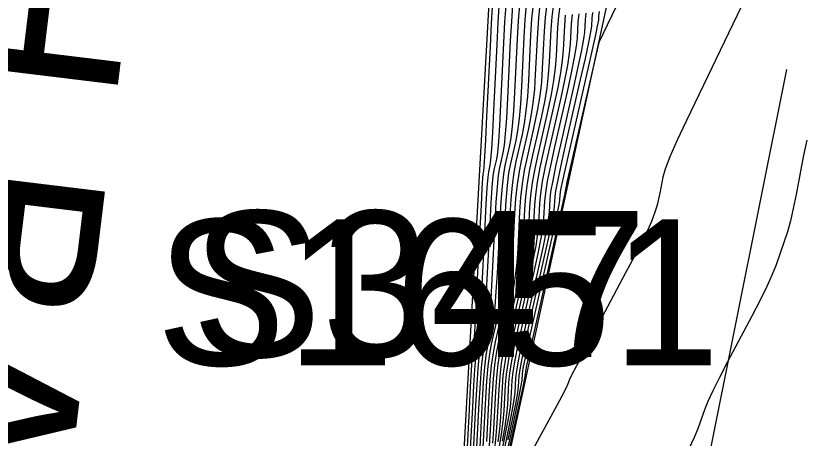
# Model space of a CAD drawing. Extents: x 1724534 to 1727318, y 657156 to 660047.
# Drawn here: x 1725599.61 to 1725621.22, y 659765.62 to 659777.19 of the extents above; entities that cross this region are included whole.
import ezdxf

# ---------------------------------------------------------------- set-up
doc = ezdxf.new("R2010")
doc.units = 0
for name, color, linetype in [('SURVEY - CONTOURS - Index with Text', 7, 'Continuous'), ('SURVEY - CONTOURS - Intermediate with optional Text', 7, 'Continuous'), ('SURVEY - DRAINAGE - Storm Sewer Text', 7, 'Continuous'), ('SURVEY - DTM - Breaklines', 7, 'Continuous'), ('SURVEY - DTM - Breaklines - Points - Numbers', 7, 'Continuous'), ('SURVEY - NON-TRANSPORTATION - Features', 7, 'Continuous'), ('SURVEY - NON-TRANSPORTATION - Features - Points - Numbers', 7, 'Continuous'), ('SURVEY - UTILITIES - Fiber Optic Cable (Underground) with Text', 7, 'Continuous')]:
    doc.layers.add(name, color=color, linetype=linetype)

msp = doc.modelspace()

# ---------------------------------------------------------------- linework, layer by layer
at = {"layer": 'SURVEY - CONTOURS - Index with Text'}
for points in [[(1725612.329, 659765.191), (1725612.406, 659766.649), (1725612.436, 659767.151), (1725612.471, 659767.566), (1725612.509, 659767.893), (1725612.551, 659768.133), (1725612.668, 659768.654), (1725612.709, 659768.893), (1725612.747, 659769.221), (1725612.781, 659769.637), (1725612.811, 659770.141), (1725612.885, 659771.604), (1725612.915, 659772.108), (1725612.949, 659772.523), (1725612.987, 659772.85), (1725613.029, 659773.088), (1725613.147, 659773.604), (1725613.189, 659773.842), (1725613.226, 659774.169), (1725613.26, 659774.586), (1725613.289, 659775.092), (1725613.361, 659776.56), (1725613.39, 659777.065), (1725613.423, 659777.481)], [(1725612.738, 659765.313), (1725612.782, 659765.677), (1725612.809, 659766.03), (1725612.858, 659766.955), (1725612.885, 659767.308), (1725612.929, 659767.673), (1725612.992, 659768.051), (1725613.072, 659768.441), (1725613.308, 659769.497), (1725613.388, 659769.887), (1725613.45, 659770.263), (1725613.494, 659770.625), (1725613.521, 659770.974), (1725613.567, 659771.888), (1725613.594, 659772.238), (1725613.639, 659772.602), (1725613.702, 659772.981), (1725613.784, 659773.374), (1725614.028, 659774.442), (1725614.109, 659774.835), (1725614.173, 659775.212), (1725614.217, 659775.573), (1725614.243, 659775.919), (1725614.287, 659776.82), (1725614.313, 659777.166), (1725614.359, 659777.529)], [(1725615.237, 659777.266), (1725615.214, 659777.08), (1725615.197, 659776.746), (1725615.175, 659776.561), (1725615.119, 659776.255), (1725615.03, 659775.828), (1725614.908, 659775.281), (1725614.539, 659773.66), (1725614.417, 659773.111), (1725614.328, 659772.68), (1725614.272, 659772.367), (1725614.249, 659772.172), (1725614.23, 659771.808), (1725614.207, 659771.613), (1725614.153, 659771.304), (1725614.067, 659770.88), (1725613.949, 659770.341), (1725613.592, 659768.75), (1725613.474, 659768.209), (1725613.388, 659767.781), (1725613.333, 659767.465), (1725613.309, 659767.261), (1725613.289, 659766.868), (1725613.266, 659766.666), (1725613.212, 659766.354), (1725613.129, 659765.932), (1725613.014, 659765.401)], [(1725621.295, 659773.785), (1725621.201, 659773.376), (1725620.998, 659772.299), (1725620.92, 659771.916), (1725620.841, 659771.573), (1725620.759, 659771.272), (1725620.675, 659771.011), (1725620.449, 659770.37), (1725620.344, 659770.101), (1725620.198, 659769.776), (1725620.012, 659769.395), (1725619.784, 659768.957), (1725619.123, 659767.713), (1725618.898, 659767.281), (1725618.717, 659766.916), (1725618.58, 659766.62), (1725618.488, 659766.391), (1725618.302, 659765.87), (1725618.206, 659765.636), (1725618.058, 659765.323)]]:
    msp.add_lwpolyline(points, dxfattribs=at)
at = {"layer": 'SURVEY - CONTOURS - Intermediate with optional Text'}
for points in [[(1725619.411, 659784.406), (1725615.59, 659776.457), (1725614.728, 659772.668), (1725614.676, 659772.43), (1725614.658, 659772.342), (1725614.656, 659772.307), (1725614.635, 659772.206), (1725614.333, 659770.847), (1725613.764, 659768.304), (1725613.663, 659767.845), (1725613.602, 659767.559), (1725613.58, 659767.445), (1725613.577, 659767.372), (1725613.556, 659767.26), (1725613.497, 659766.979), (1725613.263, 659765.91), (1725612.85, 659764.034)], [(1725620.537, 659779.617), (1725617.994, 659774.326), (1725617.733, 659773.77), (1725617.537, 659773.325), (1725617.407, 659772.993), (1725617.344, 659772.773), (1725617.261, 659772.335), (1725617.229, 659772.179), (1725617.197, 659772.04), (1725617.164, 659771.917), (1725617.13, 659771.811), (1725617.038, 659771.551), (1725616.967, 659771.39), (1725616.825, 659771.102), (1725616.611, 659770.687), (1725616.325, 659770.145), (1725615.184, 659767.995), (1725614.977, 659767.6), (1725614.846, 659767.344), (1725614.791, 659767.228), (1725614.747, 659767.104), (1725614.696, 659766.997), (1725614.576, 659766.768), (1725614.387, 659766.416), (1725612.766, 659763.448)], [(1725612.137, 659764.855), (1725612.225, 659766.526), (1725612.257, 659767.089), (1725612.287, 659767.523), (1725612.316, 659767.83), (1725612.343, 659768.009), (1725612.411, 659768.316), (1725612.438, 659768.496), (1725612.466, 659768.804), (1725612.496, 659769.242), (1725612.527, 659769.808), (1725612.613, 659771.49), (1725612.644, 659772.056), (1725612.673, 659772.492), (1725612.701, 659772.798), (1725612.727, 659772.973), (1725612.795, 659773.268), (1725612.82, 659773.445), (1725612.848, 659773.752), (1725612.877, 659774.191), (1725612.907, 659774.761), (1725612.99, 659776.456), (1725613.02, 659777.025), (1725613.049, 659777.462)], [(1725612.233, 659765.023), (1725612.315, 659766.587), (1725612.347, 659767.12), (1725612.379, 659767.545), (1725612.412, 659767.862), (1725612.447, 659768.071), (1725612.539, 659768.485), (1725612.574, 659768.694), (1725612.607, 659769.012), (1725612.638, 659769.439), (1725612.669, 659769.975), (1725612.749, 659771.547), (1725612.78, 659772.082), (1725612.811, 659772.508), (1725612.844, 659772.824), (1725612.878, 659773.031), (1725612.971, 659773.436), (1725613.005, 659773.643), (1725613.037, 659773.961), (1725613.068, 659774.388), (1725613.098, 659774.926), (1725613.175, 659776.508), (1725613.205, 659777.045), (1725613.236, 659777.472)], [(1725612.425, 659765.359), (1725612.496, 659766.71), (1725612.526, 659767.183), (1725612.562, 659767.588), (1725612.605, 659767.925), (1725612.655, 659768.194), (1725612.796, 659768.822), (1725612.845, 659769.092), (1725612.888, 659769.429), (1725612.924, 659769.835), (1725612.953, 659770.308), (1725613.022, 659771.661), (1725613.051, 659772.134), (1725613.087, 659772.539), (1725613.13, 659772.876), (1725613.18, 659773.145), (1725613.323, 659773.771), (1725613.373, 659774.041), (1725613.416, 659774.378), (1725613.451, 659774.783), (1725613.48, 659775.257), (1725613.546, 659776.612), (1725613.575, 659777.086), (1725613.61, 659777.491)], [(1725612.521, 659765.526), (1725612.586, 659766.771), (1725612.616, 659767.214), (1725612.654, 659767.609), (1725612.702, 659767.956), (1725612.759, 659768.256), (1725612.924, 659768.991), (1725612.981, 659769.29), (1725613.028, 659769.637), (1725613.066, 659770.032), (1725613.095, 659770.474), (1725613.158, 659771.718), (1725613.187, 659772.16), (1725613.225, 659772.555), (1725613.273, 659772.902), (1725613.331, 659773.202), (1725613.499, 659773.939), (1725613.557, 659774.239), (1725613.605, 659774.586), (1725613.643, 659774.981), (1725613.67, 659775.423), (1725613.731, 659776.664), (1725613.759, 659777.106), (1725613.798, 659777.5)], [(1725612.588, 659765.281), (1725612.617, 659765.694), (1725612.677, 659766.832), (1725612.705, 659767.245), (1725612.746, 659767.631), (1725612.799, 659767.988), (1725612.863, 659768.318), (1725613.052, 659769.16), (1725613.117, 659769.489), (1725613.169, 659769.846), (1725613.209, 659770.23), (1725613.237, 659770.641), (1725613.294, 659771.774), (1725613.322, 659772.186), (1725613.363, 659772.571), (1725613.416, 659772.928), (1725613.482, 659773.26), (1725613.675, 659774.107), (1725613.741, 659774.438), (1725613.794, 659774.795), (1725613.834, 659775.178), (1725613.861, 659775.588), (1725613.917, 659776.716), (1725613.944, 659777.126), (1725613.985, 659777.51)], [(1725612.685, 659765.479), (1725612.713, 659765.862), (1725612.767, 659766.894), (1725612.795, 659767.277), (1725612.838, 659767.652), (1725612.895, 659768.02), (1725612.967, 659768.379), (1725613.18, 659769.328), (1725613.252, 659769.688), (1725613.309, 659770.054), (1725613.352, 659770.428), (1725613.379, 659770.808), (1725613.431, 659771.831), (1725613.458, 659772.212), (1725613.501, 659772.586), (1725613.559, 659772.955), (1725613.633, 659773.317), (1725613.851, 659774.275), (1725613.925, 659774.636), (1725613.983, 659775.003), (1725614.026, 659775.376), (1725614.052, 659775.753), (1725614.102, 659776.768), (1725614.129, 659777.146), (1725614.172, 659777.519)], [(1725612.833, 659765.521), (1725612.879, 659765.875), (1725612.905, 659766.197), (1725612.948, 659767.016), (1725612.974, 659767.339), (1725613.021, 659767.695), (1725613.088, 659768.083), (1725613.176, 659768.503), (1725613.436, 659769.666), (1725613.524, 659770.085), (1725613.591, 659770.471), (1725613.637, 659770.823), (1725613.662, 659771.141), (1725613.703, 659771.945), (1725613.729, 659772.264), (1725613.777, 659772.618), (1725613.845, 659773.007), (1725613.935, 659773.431), (1725614.204, 659774.61), (1725614.294, 659775.033), (1725614.362, 659775.42), (1725614.409, 659775.771), (1725614.434, 659776.084), (1725614.472, 659776.872), (1725614.498, 659777.186), (1725614.546, 659777.539)], [(1725611.945, 659764.52), (1725612.044, 659766.403), (1725612.078, 659767.026), (1725612.104, 659767.48), (1725612.123, 659767.767), (1725612.134, 659767.886), (1725612.155, 659767.979), (1725612.166, 659768.098), (1725612.185, 659768.387), (1725612.211, 659768.846), (1725612.243, 659769.475), (1725612.34, 659771.377), (1725612.373, 659772.004), (1725612.398, 659772.461), (1725612.415, 659772.746), (1725612.425, 659772.859), (1725612.442, 659772.933), (1725612.452, 659773.048), (1725612.469, 659773.335), (1725612.494, 659773.796), (1725612.525, 659774.43), (1725612.62, 659776.352), (1725612.651, 659776.985), (1725612.675, 659777.443)], [(1725612.041, 659764.688), (1725612.135, 659766.465), (1725612.167, 659767.057), (1725612.196, 659767.502), (1725612.219, 659767.799), (1725612.238, 659767.947), (1725612.283, 659768.147), (1725612.302, 659768.297), (1725612.325, 659768.596), (1725612.353, 659769.044), (1725612.385, 659769.641), (1725612.476, 659771.434), (1725612.508, 659772.03), (1725612.536, 659772.476), (1725612.558, 659772.772), (1725612.576, 659772.916), (1725612.618, 659773.101), (1725612.636, 659773.246), (1725612.659, 659773.544), (1725612.685, 659773.993), (1725612.716, 659774.596), (1725612.805, 659776.404), (1725612.836, 659777.005), (1725612.862, 659777.453)], [(1725615.606, 659777.307), (1725615.584, 659777.183), (1725615.579, 659777.077), (1725615.557, 659776.955), (1725615.497, 659776.672), (1725615.398, 659776.225), (1725614.703, 659773.164), (1725614.604, 659772.712), (1725614.543, 659772.419), (1725614.521, 659772.285), (1725614.514, 659772.141), (1725614.493, 659772.009), (1725614.434, 659771.721), (1725614.338, 659771.278), (1725613.667, 659768.272), (1725613.571, 659767.824), (1725613.512, 659767.528), (1725613.49, 659767.384), (1725613.481, 659767.204), (1725613.459, 659767.062), (1725613.402, 659766.771), (1725613.309, 659766.33), (1725613.18, 659765.74), (1725612.79, 659763.969)], [(1725612.931, 659765.231), (1725613.038, 659765.734), (1725613.117, 659766.146), (1725613.169, 659766.468), (1725613.193, 659766.701), (1725613.219, 659767.2), (1725613.243, 659767.434), (1725613.296, 659767.759), (1725613.378, 659768.177), (1725613.488, 659768.688), (1725613.821, 659770.172), (1725613.931, 659770.681), (1725614.012, 659771.096), (1725614.065, 659771.416), (1725614.088, 659771.641), (1725614.112, 659772.115), (1725614.136, 659772.341), (1725614.19, 659772.665), (1725614.274, 659773.085), (1725614.388, 659773.603), (1725614.732, 659775.113), (1725614.846, 659775.629), (1725614.93, 659776.046), (1725614.983, 659776.363), (1725615.006, 659776.581), (1725615.028, 659777.028), (1725615.052, 659777.246)], [(1725615.422, 659777.286), (1725615.399, 659777.132), (1725615.388, 659776.911), (1725615.366, 659776.758), (1725615.308, 659776.463), (1725615.214, 659776.026), (1725615.084, 659775.448), (1725614.69, 659773.717), (1725614.56, 659773.137), (1725614.466, 659772.696), (1725614.408, 659772.393), (1725614.385, 659772.228), (1725614.372, 659771.974), (1725614.35, 659771.811), (1725614.293, 659771.513), (1725614.202, 659771.079), (1725614.077, 659770.51), (1725613.696, 659768.811), (1725613.571, 659768.241), (1725613.48, 659767.802), (1725613.423, 659767.496), (1725613.4, 659767.323), (1725613.385, 659767.036), (1725613.362, 659766.864), (1725613.307, 659766.562), (1725613.219, 659766.131), (1725613.097, 659765.571)], [(1725612.858, 659765.336), (1725612.928, 659765.73), (1725612.975, 659766.073), (1725613.001, 659766.365), (1725613.038, 659767.078), (1725613.064, 659767.371), (1725613.113, 659767.716), (1725613.185, 659768.114), (1725613.28, 659768.564), (1725613.564, 659769.835), (1725613.659, 659770.284), (1725613.731, 659770.679), (1725613.779, 659771.02), (1725613.804, 659771.308), (1725613.84, 659772.001), (1725613.865, 659772.289), (1725613.915, 659772.633), (1725613.988, 659773.033), (1725614.086, 659773.488), (1725614.38, 659774.778), (1725614.478, 659775.232), (1725614.551, 659775.629), (1725614.6, 659775.968), (1725614.625, 659776.25), (1725614.658, 659776.924), (1725614.683, 659777.206)], [(1725612.948, 659765.535), (1725613.023, 659765.938), (1725613.072, 659766.271), (1725613.097, 659766.533), (1725613.129, 659767.139), (1725613.154, 659767.402), (1725613.204, 659767.738), (1725613.281, 659768.146), (1725613.384, 659768.626), (1725613.693, 659770.003), (1725613.795, 659770.483), (1725613.872, 659770.888), (1725613.922, 659771.218), (1725613.946, 659771.474), (1725613.976, 659772.058), (1725614.001, 659772.315), (1725614.052, 659772.649), (1725614.131, 659773.059), (1725614.237, 659773.546), (1725614.556, 659774.945), (1725614.662, 659775.431), (1725614.74, 659775.837), (1725614.792, 659776.166), (1725614.816, 659776.415), (1725614.843, 659776.976), (1725614.867, 659777.226)]]:
    msp.add_lwpolyline(points, dxfattribs=at)
at = {"layer": 'SURVEY - DTM - Breaklines'}
msp.add_lwpolyline([(1725548.52, 659521.481), (1725556.845, 659545.065), (1725562.116, 659569.482), (1725564.828, 659594.513), (1725575.937, 659617.765), (1725582.317, 659641.569), (1725587.744, 659666.22), (1725593.428, 659690.724), (1725599.084, 659714.698), (1725604.574, 659739.361), (1725605.919, 659744.429), (1725611.764, 659762.844), (1725613.112, 659786.858), (1725615.798, 659788.854), (1725620.104, 659809.038)], dxfattribs=at)
at = {"layer": 'SURVEY - NON-TRANSPORTATION - Features'}
msp.add_lwpolyline([(1725569.664, 659593.303), (1725577.056, 659617.422), (1725582.603, 659641.503), (1725588.069, 659666.147), (1725593.908, 659690.609), (1725599.872, 659714.501), (1725606.018, 659738.998), (1725607.394, 659744.026), (1725612.585, 659762.615), (1725617.711, 659786.227), (1725616.679, 659788.487), (1725620.281, 659809.007)], dxfattribs=at)
at = {"layer": 'SURVEY - UTILITIES - Fiber Optic Cable (Underground) with Text'}
msp.add_lwpolyline([(1725620.739, 659775.717), (1725611.515, 659729.876), (1725595.678, 659670.817), (1725588.852, 659637.987), (1725579.945, 659608.985), (1725572.052, 659574.699), (1725561.954, 659530.586), (1725538.949, 659448.715), (1725526.808, 659392.271), (1725505.744, 659313.434), (1725493.556, 659248.407)], dxfattribs=at)

# ---------------------------------------------------------------- texts
at = {"layer": 'SURVEY - DRAINAGE - Storm Sewer Text'}
msp.add_text('CATCH BASIN', height=5, rotation=263.0617, dxfattribs=at).set_placement((1725600.166, 659798.228))
at = {"layer": 'SURVEY - DTM - Breaklines - Points - Numbers'}
msp.add_text('S347', height=4, dxfattribs=at).set_placement((1725604.428, 659767.844))
at = {"layer": 'SURVEY - NON-TRANSPORTATION - Features - Points - Numbers'}
msp.add_text('S1651', height=4, dxfattribs=at).set_placement((1725603.455, 659767.615))

doc.saveas('drawing.dxf')
